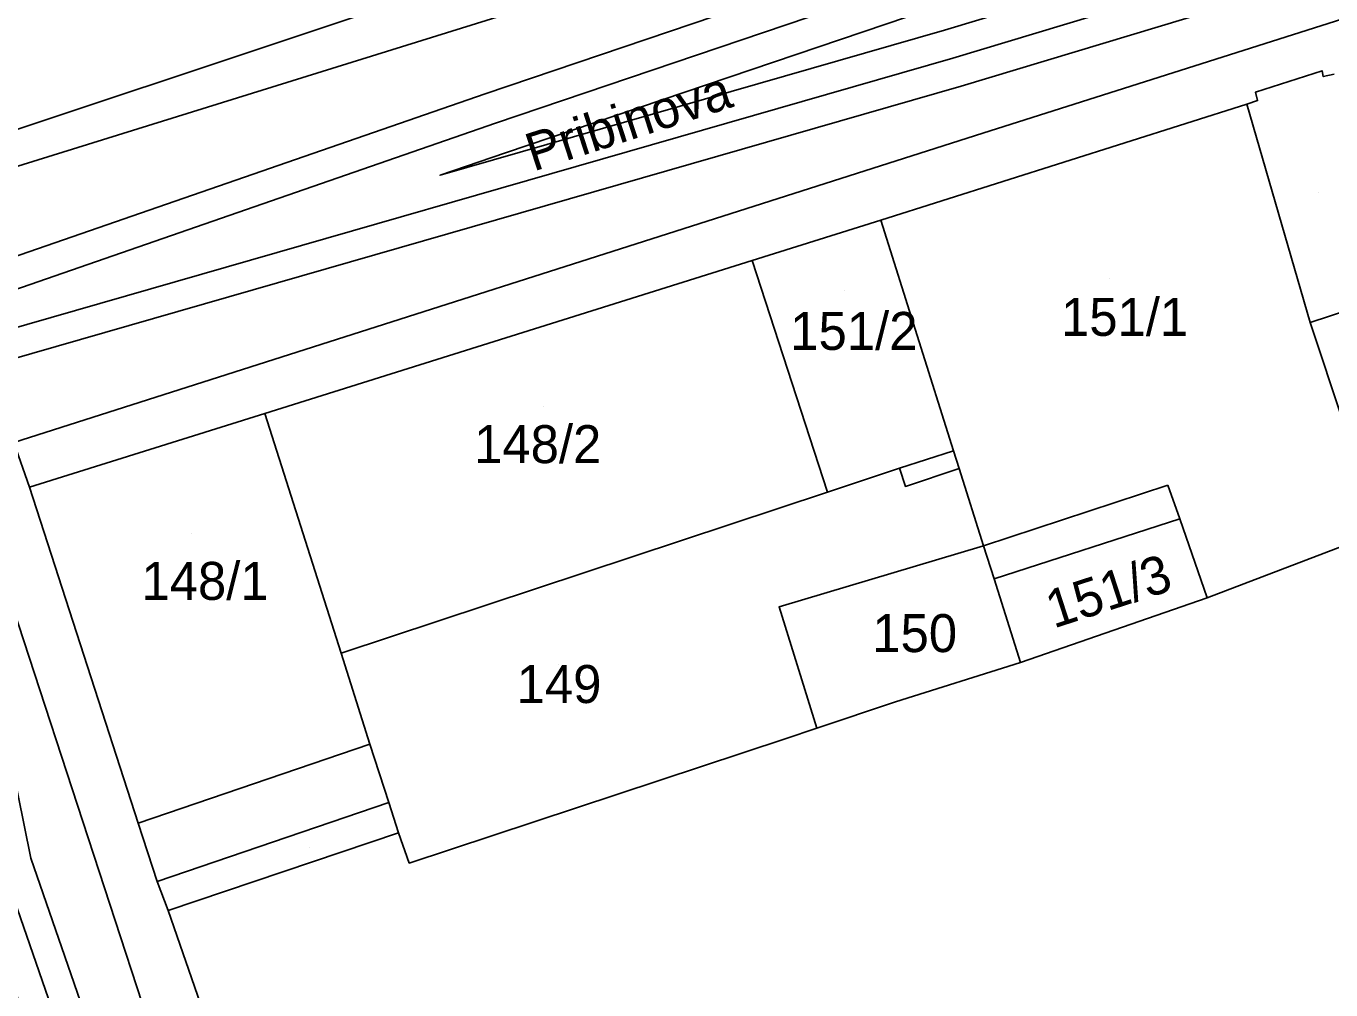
# Model space of a CAD drawing. Extents: x -263423 to -261326, y -1240067 to -1237864.
# Drawn here: x -262808.3 to -262739.6, y -1239952.1 to -1239901.3 of the extents above; entities that cross this region are included whole.
import ezdxf

# ---------------------------------------------------------------- set-up
doc = ezdxf.new("R2010")
doc.units = 0
for name, color, linetype in [('body_kn', 7, 'Continuous'), ('kladpar_druhypozemkov', 7, 'Continuous'), ('kladpar_hranice', 7, 'Continuous'), ('kladpar_parcelnecisla', 7, 'Continuous'), ('kladpar_plochy', 7, 'Continuous'), ('linie', 7, 'Continuous'), ('popisy', 7, 'Continuous'), ('tarchy_linie', 7, 'Continuous'), ('zappar_hrandruhpozemk', 7, 'Continuous')]:
    doc.layers.add(name, color=color, linetype=linetype)

msp = doc.modelspace()

# ---------------------------------------------------------------- linework, layer by layer
at = {"layer": 'body_kn'}
for p, q in [((-262759.96, -1239901.53), (-262759.96, -1239901.53)), ((-262759.52, -1239903.01), (-262759.52, -1239903.01)), ((-262740.09, -1239903.67), (-262740.09, -1239903.67)), ((-262759.08, -1239904.49), (-262759.08, -1239904.49)), ((-262740.03, -1239903.98), (-262740.03, -1239903.98)), ((-262784.13, -1239904.88), (-262784.13, -1239904.88)), ((-262743.6, -1239904.8), (-262743.6, -1239904.8)), ((-262744.05, -1239905.43), (-262744.05, -1239905.43)), ((-262744.05, -1239905.43), (-262744.05, -1239905.43)), ((-262743.48, -1239905.24), (-262743.48, -1239905.24)), ((-262783.59, -1239906.44), (-262783.59, -1239906.44)), ((-262757.94, -1239906.96), (-262757.94, -1239906.96)), ((-262783.05, -1239908), (-262783.05, -1239908)), ((-262786.5, -1239909.17), (-262786.5, -1239909.17)), ((-262763.31, -1239911.53), (-262763.31, -1239911.53)), ((-262770.08, -1239913.67), (-262770.08, -1239913.67)), ((-262770.08, -1239913.67), (-262770.08, -1239913.67)), ((-262740.72, -1239916.92), (-262740.72, -1239916.92)), ((-262740.72, -1239916.92), (-262740.72, -1239916.92)), ((-262795.72, -1239921.71), (-262795.72, -1239921.71)), ((-262795.72, -1239921.71), (-262795.72, -1239921.71)), ((-262759.48, -1239923.69), (-262759.48, -1239923.69)), ((-262762.33, -1239924.59), (-262762.33, -1239924.59)), ((-262762.33, -1239924.59), (-262762.33, -1239924.59)), ((-262759.19, -1239924.62), (-262759.19, -1239924.62)), ((-262808.1, -1239925.6), (-262808.1, -1239925.6)), ((-262762.01, -1239925.56), (-262762.01, -1239925.56)), ((-262748.21, -1239925.49), (-262748.21, -1239925.49)), ((-262766.12, -1239925.85), (-262766.12, -1239925.85)), ((-262766.12, -1239925.85), (-262766.12, -1239925.85)), ((-262747.58, -1239927.27), (-262747.58, -1239927.27)), ((-262747.58, -1239927.27), (-262747.58, -1239927.27)), ((-262757.91, -1239928.69), (-262757.91, -1239928.69)), ((-262757.91, -1239928.69), (-262757.91, -1239928.69)), ((-262757.35, -1239930.42), (-262757.35, -1239930.42)), ((-262768.66, -1239931.9), (-262768.66, -1239931.9)), ((-262746.14, -1239931.42), (-262746.14, -1239931.42)), ((-262791.7, -1239934.34), (-262791.7, -1239934.34)), ((-262755.96, -1239934.82), (-262755.96, -1239934.82)), ((-262762.53, -1239936.89), (-262762.53, -1239936.89)), ((-262766.68, -1239938.28), (-262766.68, -1239938.28)), ((-262790.19, -1239939.13), (-262790.19, -1239939.13)), ((-262790.19, -1239939.13), (-262790.19, -1239939.13)), ((-262768.34, -1239938.84), (-262768.34, -1239938.84)), ((-262768.34, -1239938.84), (-262768.34, -1239938.84)), ((-262789.19, -1239942.19), (-262789.19, -1239942.19)), ((-262789.19, -1239942.19), (-262789.19, -1239942.19)), ((-262802.38, -1239943.28), (-262802.38, -1239943.28)), ((-262788.68, -1239943.79), (-262788.68, -1239943.79)), ((-262788.68, -1239943.79), (-262788.68, -1239943.79)), ((-262808.03, -1239945.12), (-262808.03, -1239945.12)), ((-262788.12, -1239945.39), (-262788.12, -1239945.39)), ((-262801.38, -1239946.35), (-262801.38, -1239946.35)), ((-262800.81, -1239947.88), (-262800.81, -1239947.88))]:
    msp.add_line(p, q, dxfattribs=at)
at = {"layer": 'kladpar_druhypozemkov'}
for p, q in [((-262740.28, -1239910.07), (-262740.28, -1239910.07)), ((-262751.26, -1239914.63), (-262751.26, -1239914.63)), ((-262765.2, -1239915.26), (-262765.2, -1239915.26)), ((-262781.06, -1239921.33), (-262781.06, -1239921.33)), ((-262799.56, -1239928.03), (-262799.56, -1239928.03)), ((-262751.44, -1239930.27), (-262751.44, -1239930.27)), ((-262761.62, -1239932.29), (-262761.62, -1239932.29)), ((-262780.26, -1239934.93), (-262780.26, -1239934.93)), ((-262793.38, -1239944.57), (-262793.38, -1239944.57))]:
    msp.add_line(p, q, dxfattribs=at)
at = {"layer": 'kladpar_hranice'}
for points in [[(-262810.8, -1239865.69), (-262809.68, -1239868.98), (-262801.46, -1239893.2), (-262796.1, -1239891.38), (-262796.81, -1239889.3), (-262794.46, -1239888.53), (-262790.54, -1239900.7), (-262813.57, -1239908.37), (-262825.24, -1239873.53), (-262826.22, -1239870.59), (-262814.41, -1239866.82), (-262810.8, -1239865.69)], [(-262739.46, -1239903.86), (-262740.03, -1239903.98), (-262740.09, -1239903.67), (-262743.6, -1239904.8), (-262743.48, -1239905.24), (-262744.05, -1239905.43), (-262763.31, -1239911.53), (-262770.08, -1239913.67), (-262795.72, -1239921.71), (-262808.1, -1239925.6), (-262808.92, -1239923.24), (-262813.19, -1239909.65), (-262813.57, -1239908.37), (-262790.54, -1239900.7), (-262786.64, -1239899.38)], [(-262735.68, -1239915.28), (-262740.72, -1239916.92), (-262744.05, -1239905.43), (-262743.48, -1239905.24), (-262743.6, -1239904.8), (-262740.09, -1239903.67), (-262740.03, -1239903.98), (-262739.46, -1239903.86)], [(-262744.05, -1239905.43), (-262740.72, -1239916.92), (-262738.96, -1239922.21), (-262737.08, -1239927.96), (-262746.14, -1239931.42), (-262747.58, -1239927.27), (-262757.35, -1239930.42), (-262757.91, -1239928.69), (-262759.19, -1239924.62), (-262759.48, -1239923.69), (-262763.31, -1239911.53), (-262744.05, -1239905.43)], [(-262813.57, -1239908.37), (-262813.19, -1239909.65), (-262808.92, -1239923.24), (-262808.1, -1239925.6), (-262802.38, -1239943.28), (-262801.38, -1239946.35), (-262800.81, -1239947.88), (-262796.47, -1239960.39)], [(-262740.72, -1239916.92), (-262735.68, -1239915.28), (-262733.64, -1239914.65), (-262733.32, -1239914.53), (-262732.37, -1239915.42), (-262729.89, -1239914.61), (-262729.63, -1239913.46), (-262717.89, -1239909.69), (-262716.82, -1239912.81), (-262718.93, -1239913.44), (-262716.48, -1239921.23), (-262727.25, -1239924.75), (-262728.95, -1239918.94), (-262732.33, -1239920.01), (-262735.52, -1239921.08), (-262738.96, -1239922.21), (-262740.72, -1239916.92)], [(-262766.12, -1239925.85), (-262770.08, -1239913.67), (-262763.31, -1239911.53), (-262759.48, -1239923.69), (-262759.19, -1239924.62), (-262762.01, -1239925.56), (-262762.33, -1239924.59), (-262766.12, -1239925.85)], [(-262770.08, -1239913.67), (-262766.12, -1239925.85), (-262791.7, -1239934.34), (-262795.72, -1239921.71), (-262770.08, -1239913.67)], [(-262795.72, -1239921.71), (-262791.7, -1239934.34), (-262790.19, -1239939.13), (-262789.19, -1239942.19), (-262788.68, -1239943.79), (-262800.81, -1239947.88), (-262801.38, -1239946.35), (-262802.38, -1239943.28), (-262808.1, -1239925.6), (-262795.72, -1239921.71)], [(-262788.68, -1239943.79), (-262789.19, -1239942.19), (-262790.19, -1239939.13), (-262791.7, -1239934.34), (-262766.12, -1239925.85), (-262762.33, -1239924.59), (-262762.01, -1239925.56), (-262759.19, -1239924.62), (-262757.91, -1239928.69), (-262768.66, -1239931.9), (-262766.68, -1239938.28), (-262768.34, -1239938.84), (-262788.12, -1239945.39), (-262788.68, -1239943.79)], [(-262747.58, -1239927.27), (-262746.14, -1239931.42), (-262755.96, -1239934.82), (-262757.35, -1239930.42), (-262747.58, -1239927.27)], [(-262768.34, -1239938.84), (-262766.68, -1239938.28), (-262762.53, -1239936.89), (-262755.96, -1239934.82), (-262746.14, -1239931.42), (-262737.08, -1239927.96)], [(-262757.91, -1239928.69), (-262757.35, -1239930.42), (-262755.96, -1239934.82), (-262762.53, -1239936.89), (-262766.68, -1239938.28), (-262768.66, -1239931.9), (-262757.91, -1239928.69)], [(-262736.37, -1239984.23), (-262744.74, -1239986.95), (-262744.6, -1239987.32), (-262745.75, -1239987.74), (-262745.89, -1239987.36), (-262768.65, -1239995.18), (-262783.99, -1240000.1), (-262789.37, -1239982.98), (-262794.02, -1239967.79), (-262794.52, -1239966.39), (-262796.47, -1239960.39), (-262800.81, -1239947.88), (-262788.68, -1239943.79), (-262788.12, -1239945.39), (-262768.34, -1239938.84)]]:
    msp.add_lwpolyline(points, dxfattribs=at)
at = {"layer": 'kladpar_plochy'}
for points in [[(-262810.8, -1239865.69), (-262809.68, -1239868.98), (-262801.46, -1239893.2), (-262796.1, -1239891.38), (-262796.81, -1239889.3), (-262794.46, -1239888.53), (-262790.54, -1239900.7), (-262813.57, -1239908.37), (-262825.24, -1239873.53), (-262826.22, -1239870.59), (-262814.41, -1239866.82)], [(-262744.05, -1239905.43), (-262740.72, -1239916.92), (-262738.96, -1239922.21), (-262737.08, -1239927.96), (-262746.14, -1239931.42), (-262747.58, -1239927.27), (-262757.35, -1239930.42), (-262757.91, -1239928.69), (-262759.19, -1239924.62), (-262759.48, -1239923.69), (-262763.31, -1239911.53)], [(-262740.72, -1239916.92), (-262735.68, -1239915.28), (-262733.64, -1239914.65), (-262733.32, -1239914.53), (-262732.37, -1239915.42), (-262729.89, -1239914.61), (-262729.63, -1239913.46), (-262717.89, -1239909.69), (-262716.82, -1239912.81), (-262718.93, -1239913.44), (-262716.48, -1239921.23), (-262727.25, -1239924.75), (-262728.95, -1239918.94), (-262732.33, -1239920.01), (-262735.52, -1239921.08), (-262738.96, -1239922.21)], [(-262766.12, -1239925.85), (-262770.08, -1239913.67), (-262763.31, -1239911.53), (-262759.48, -1239923.69), (-262759.19, -1239924.62), (-262762.01, -1239925.56), (-262762.33, -1239924.59)], [(-262770.08, -1239913.67), (-262766.12, -1239925.85), (-262791.7, -1239934.34), (-262795.72, -1239921.71)], [(-262795.72, -1239921.71), (-262791.7, -1239934.34), (-262790.19, -1239939.13), (-262789.19, -1239942.19), (-262788.68, -1239943.79), (-262800.81, -1239947.88), (-262801.38, -1239946.35), (-262802.38, -1239943.28), (-262808.1, -1239925.6)], [(-262788.68, -1239943.79), (-262789.19, -1239942.19), (-262790.19, -1239939.13), (-262791.7, -1239934.34), (-262766.12, -1239925.85), (-262762.33, -1239924.59), (-262762.01, -1239925.56), (-262759.19, -1239924.62), (-262757.91, -1239928.69), (-262768.66, -1239931.9), (-262766.68, -1239938.28), (-262768.34, -1239938.84), (-262788.12, -1239945.39)], [(-262747.58, -1239927.27), (-262746.14, -1239931.42), (-262755.96, -1239934.82), (-262757.35, -1239930.42)], [(-262757.91, -1239928.69), (-262757.35, -1239930.42), (-262755.96, -1239934.82), (-262762.53, -1239936.89), (-262766.68, -1239938.28), (-262768.66, -1239931.9)]]:
    msp.add_lwpolyline(points, close=True, dxfattribs=at)
for points in [[(-262739.46, -1239903.86), (-262740.03, -1239903.98), (-262740.09, -1239903.67), (-262743.6, -1239904.8), (-262743.48, -1239905.24), (-262744.05, -1239905.43), (-262763.31, -1239911.53), (-262770.08, -1239913.67), (-262795.72, -1239921.71), (-262808.1, -1239925.6), (-262808.92, -1239923.24), (-262813.19, -1239909.65), (-262813.57, -1239908.37), (-262790.54, -1239900.7), (-262786.64, -1239899.38), (-262786.58, -1239899.7), (-262740.08, -1239884.8), (-262714.44, -1239876.51)], [(-262735.68, -1239915.28), (-262740.72, -1239916.92), (-262744.05, -1239905.43), (-262743.48, -1239905.24), (-262743.6, -1239904.8), (-262740.09, -1239903.67), (-262740.03, -1239903.98), (-262739.46, -1239903.86)], [(-262808.92, -1239923.24), (-262808.1, -1239925.6), (-262802.38, -1239943.28), (-262801.38, -1239946.35), (-262800.81, -1239947.88), (-262796.47, -1239960.39)], [(-262736.37, -1239984.23), (-262744.74, -1239986.95), (-262744.6, -1239987.32), (-262745.75, -1239987.74), (-262745.89, -1239987.36), (-262768.65, -1239995.18), (-262783.99, -1240000.1), (-262789.37, -1239982.98), (-262794.02, -1239967.79), (-262794.52, -1239966.39), (-262796.47, -1239960.39), (-262800.81, -1239947.88), (-262788.68, -1239943.79), (-262788.12, -1239945.39), (-262768.34, -1239938.84), (-262766.68, -1239938.28), (-262762.53, -1239936.89), (-262755.96, -1239934.82), (-262746.14, -1239931.42), (-262737.08, -1239927.96)]]:
    msp.add_lwpolyline(points, dxfattribs=at)
at = {"layer": 'linie'}
msp.add_lwpolyline([(-262714.44, -1239876.51), (-262740.08, -1239884.8), (-262786.58, -1239899.7), (-262786.64, -1239899.38), (-262790.54, -1239900.7), (-262813.57, -1239908.37), (-262824.77, -1239932.8), (-262825.15, -1239933.56), (-262825.86, -1239934.19), (-262826.62, -1239934.64), (-262827.51, -1239934.82), (-262838.16, -1239935.8), (-262895.61, -1239940.44), (-262908.43, -1239941.47)], dxfattribs=at)
at = {"layer": 'tarchy_linie'}
for points in [[(-263037.12, -1239820.85), (-262910.42, -1239814.67), (-262904.24, -1239815.14), (-262880.51, -1239820.63), (-262880.88, -1239822.14), (-262880.99, -1239822.6), (-262877.97, -1239823.34), (-262877.85, -1239822.84), (-262877.48, -1239821.33), (-262844.24, -1239829.02), (-262814.48, -1239915.4), (-262784.13, -1239904.88), (-262744.13, -1239891.33), (-262716.19, -1239882.12)], [(-262845.43, -1239830.34), (-262814.9, -1239918.94), (-262809.55, -1239945.43), (-262790.25, -1240001.33)], [(-262823.42, -1239920.25), (-262783.59, -1239906.44), (-262743.61, -1239892.89), (-262715.67, -1239883.68)], [(-262715.16, -1239885.25), (-262743.09, -1239894.45), (-262783.05, -1239908), (-262786.5, -1239909.17), (-262759.96, -1239901.53), (-262711.01, -1239886.77)], [(-262814.9, -1239918.94), (-262759.52, -1239903.01), (-262704.77, -1239886.5)], [(-262709.98, -1239889.68), (-262759.08, -1239904.49), (-262813.11, -1239920.03), (-262808.03, -1239945.12), (-262788.66, -1240001.16), (-262790.25, -1240001.33), (-262791.83, -1240001.51), (-262810.61, -1239947.07), (-262812.11, -1239947.21), (-262801.24, -1239976.32), (-262791.84, -1240001.51), (-262793.53, -1240001.71), (-262795.23, -1240001.9), (-262804.34, -1239977.48), (-262815.51, -1239947.51), (-262899.82, -1239955.11), (-262894.05, -1240011.11), (-262894.24, -1240011.13), (-262895.59, -1240011.25), (-262897.12, -1240011.39), (-262902.88, -1239955.4), (-263031.17, -1239967.61)]]:
    msp.add_lwpolyline(points, dxfattribs=at)
at = {"layer": 'zappar_hrandruhpozemk'}
for p, q in [((-262762.33, -1239924.59), (-262759.48, -1239923.69)), ((-262748.21, -1239925.49), (-262757.91, -1239928.69)), ((-262747.58, -1239927.27), (-262748.21, -1239925.49)), ((-262801.41, -1239955.08), (-262810.72, -1239926.61)), ((-262790.19, -1239939.13), (-262802.38, -1239943.28)), ((-262789.19, -1239942.19), (-262801.38, -1239946.35))]:
    msp.add_line(p, q, dxfattribs=at)
for points in [[(-262713.68, -1239879.19), (-262764.39, -1239894.89), (-262811.6, -1239909.59)], [(-262808.92, -1239923.24), (-262757.94, -1239906.96), (-262709.34, -1239891.5)]]:
    msp.add_lwpolyline(points, dxfattribs=at)

# ---------------------------------------------------------------- texts
at = {"layer": 'kladpar_parcelnecisla'}
for s, p in [('151/1', (-262753.826, -1239917.63)), ('151/2', (-262768.072, -1239918.37)), ('148/2', (-262784.708, -1239924.33)), ('148/1', (-262802.212, -1239931.53)), ('150', (-262763.756, -1239934.28)), ('149', (-262782.47, -1239936.96))]:
    msp.add_text(s, height=2, dxfattribs=at).set_placement(p)
msp.add_text('151/3', height=2, rotation=18, dxfattribs=at).set_placement((-262754.213, -1239933.045))
at = {"layer": 'popisy'}
msp.add_text('Pribinova', height=2, rotation=18, dxfattribs=at).set_placement((-262781.587, -1239908.986))

doc.saveas('drawing.dxf')
